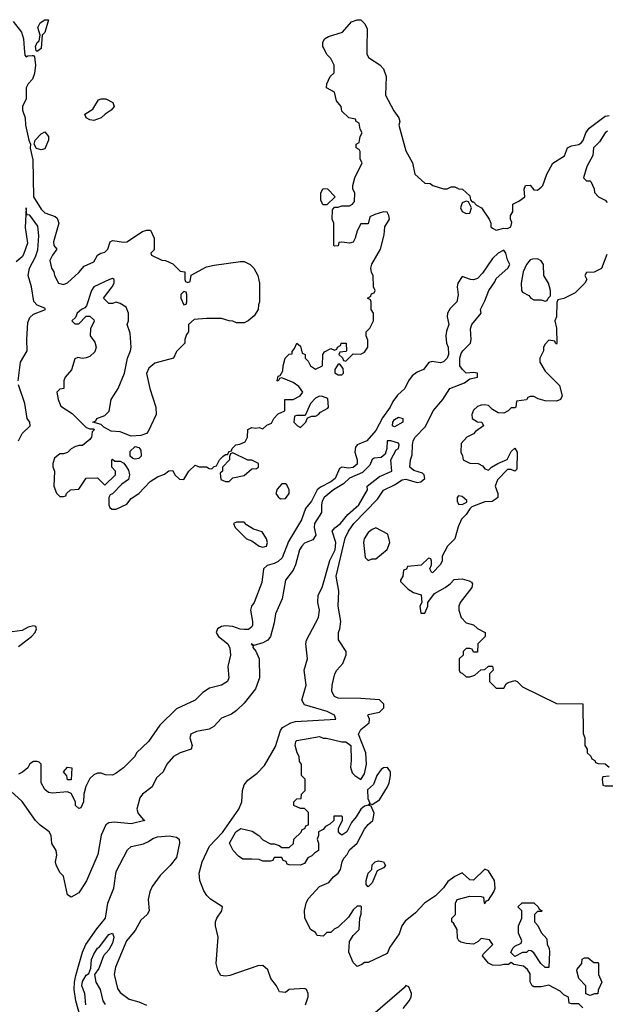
# Model space of a CAD drawing. Header units: inches. Extents: x 2380249 to 2585472, y 382747 to 546448.
# Tile 264 of 626: x 2475736 to 2478856, y 504912 to 510152. Entities that reach past the tile are written whole.
import ezdxf

# ---------------------------------------------------------------- set-up
doc = ezdxf.new("R2010")
doc.units = ezdxf.units.IN
doc.header["$MEASUREMENT"] = 0
doc.layers.add('C4570', color=7, linetype='Continuous')
doc.layers.add('C4571', color=7, linetype='Continuous')

msp = doc.modelspace()

# ---------------------------------------------------------------- linework, layer by layer
at = {"layer": 'C4570', "color": 4}
for points, elevation in [([(2475761, 510000), (2475763.6, 509963.6), (2475770, 509954), (2475780.2, 509959.8), (2475802, 509962), (2475810, 509962), (2475814.8, 509954.8), (2475820.5, 509910), (2475814.4, 509865.6), (2475804.1, 509835.9), (2475780.7, 509810), (2475771.3, 509790), (2475771.3, 509730), (2475752, 509690), (2475752, 509670), (2475766, 509630), (2475766.8, 509590), (2475784.7, 509510), (2475794, 509490), (2475792, 509468), (2475806.2, 509406.2), (2475810.7, 509210), (2475850, 509142.8), (2475870, 509124.9), (2475925.2, 509105.2), (2475936.3, 509096.3), (2475944, 509070), (2475916, 508970), (2475918, 508950), (2475934, 508930), (2475910, 508898), (2475896, 508870), (2475904.7, 508830), (2475918, 508810), (2475922, 508790), (2475942, 508750), (2475970, 508742), (2475990, 508752), (2476050, 508806), (2476080.1, 508839.9), (2476130, 508862.8), (2476150, 508898), (2476168, 508910), (2476190, 508914.8), (2476205.2, 508930), (2476218, 508970), (2476230, 508976), (2476290, 508967.3), (2476306, 508970), (2476390, 509024.7), (2476410, 509032), (2476431.1, 509031.1), (2476452, 508990), (2476452, 508928), (2476434, 508910), (2476438, 508898), (2476492.7, 508872.7), (2476511.3, 508871.3), (2476550, 508852), (2476590, 508814), (2476614, 508810), (2476614, 508770), (2476618, 508758), (2476630, 508754), (2476642, 508758), (2476647.3, 508792.7), (2476730, 508836), (2476770, 508846), (2476910, 508864.7), (2476930, 508864.7), (2476962, 508850), (2476982, 508830), (2477002, 508790), (2477012, 508750), (2477012, 508650), (2477005.4, 508634.6), (2477004.7, 508610), (2476983.6, 508576.4), (2476950.9, 508549.1), (2476930, 508538), (2476890, 508538), (2476870, 508548), (2476850, 508548.7), (2476810, 508562), (2476730, 508562), (2476663.6, 508556.4), (2476634, 508530), (2476634, 508490), (2476623.6, 508476.4), (2476614, 508450), (2476614, 508430), (2476570, 508386), (2476554, 508350), (2476455.3, 508324.7), (2476423, 508297), (2476410.9, 508269.1), (2476428.2, 508190), (2476460.7, 508090), (2476462.8, 508050), (2476419.8, 507960.2), (2476410.7, 507949.3), (2476381.4, 507938.6), (2476330, 507936.2), (2476270, 507958), (2476222.7, 507962.7), (2476184, 507984), (2476170, 507998), (2476126, 508010), (2476142, 508018), (2476146, 508030), (2476190, 508044.7), (2476211.9, 508068.1), (2476222.7, 508130), (2476260.9, 508190), (2476294, 508270), (2476309.3, 508350), (2476326, 508390), (2476329.4, 508410), (2476324, 508484), (2476308.7, 508530), (2476315.3, 508550), (2476315.3, 508590), (2476302, 508622), (2476270, 508642), (2476250, 508648.7), (2476230, 508642), (2476210, 508642), (2476182, 508670), (2476228, 508730), (2476238, 508750), (2476238, 508770), (2476230, 508775.3), (2476214, 508770), (2476131.3, 508730), (2476118, 508710), (2476091, 508629), (2476082, 508618), (2476064.7, 508610), (2476042, 508590), (2476032.7, 508567.3), (2476014, 508550), (2476030, 508534), (2476050, 508534), (2476090, 508574), (2476110, 508574), (2476130, 508554), (2476131.6, 508548.4), (2476112.7, 508507.3), (2476111.3, 508470), (2476136.1, 508436.1), (2476143.8, 508410), (2476135.6, 508384.4), (2476110, 508359.6), (2476090, 508351.6), (2476069.5, 508349.5), (2476045.4, 508354.6), (2476030, 508348), (2476012.1, 508287.9), (2475978.8, 508250), (2475971, 508230), (2475972, 508190), (2475950, 508186), (2475934, 508170), (2475941, 508130), (2475955.3, 508095.3), (2476016, 508056), (2476090, 507982), (2476110, 507974), (2476130, 507974), (2476132, 507970), (2476122, 507958), (2476118, 507930), (2476110, 507918), (2476070, 507886), (2476050, 507886), (2476030, 507878), (2476010, 507868), (2475991, 507849), (2475970, 507842), (2475950, 507842), (2475922, 507818), (2475912, 507790), (2475912.7, 507772.7), (2475922, 507750), (2475918, 507670), (2475931.6, 507631.6), (2475950, 507614), (2475970, 507614), (2475982, 507618), (2475986, 507630), (2476006, 507650), (2476050, 507654), (2476090, 507712), (2476150, 507714), (2476190, 507674), (2476246, 507730), (2476246, 507750), (2476226, 507770), (2476226, 507810), (2476230, 507814), (2476242, 507802), (2476270, 507802), (2476290, 507792), (2476299.8, 507779.8), (2476314.4, 507754.4), (2476321, 507730), (2476314.8, 507705.2), (2476279.8, 507680.2), (2476230.6, 507629.4), (2476216.9, 507623.1), (2476211, 507610), (2476210.9, 507570.9), (2476216, 507556), (2476226.8, 507546.8), (2476250, 507546.8), (2476305.6, 507574.4), (2476330, 507604.7), (2476370, 507631.3), (2476430, 507694), (2476470, 507718.8), (2476506, 507734), (2476530, 507751.3), (2476550, 507752), (2476562, 507730), (2476586.4, 507706.4), (2476610, 507704.7), (2476635.3, 507750), (2476670, 507782), (2476690, 507772), (2476730, 507772), (2476743.6, 507763.6), (2476758, 507762), (2476770, 507774), (2476782, 507778), (2476798, 507810), (2476818, 507830), (2476830, 507838), (2476842, 507838), (2476850, 507854), (2476862, 507858), (2476866, 507870), (2476886, 507890), (2476907.3, 507892.7), (2476934.6, 507905.4), (2476948, 507930), (2476948.9, 507971.1), (2476970, 507982), (2476990, 507978), (2477010, 507982), (2477030, 507974), (2477050, 507994), (2477075.3, 508004.7), (2477088, 508030), (2477110, 508054), (2477146, 508070), (2477146, 508130), (2477190, 508131.3), (2477228, 508150), (2477242, 508170), (2477220.2, 508200.2), (2477190, 508222), (2477130, 508246), (2477118, 508242), (2477110, 508228), (2477106, 508230), (2477110, 508254), (2477122, 508258), (2477136.4, 508283.6), (2477138, 508310), (2477148.7, 508350), (2477170, 508372), (2477186, 508374), (2477186, 508386), (2477198, 508402), (2477209.5, 508430.5), (2477230, 508414), (2477238, 508378), (2477254, 508370), (2477254, 508350), (2477270, 508334), (2477282, 508310), (2477310, 508292), (2477346, 508310), (2477348, 508370), (2477356.4, 508383.6), (2477390, 508402), (2477410, 508394), (2477422, 508398), (2477426, 508410), (2477442, 508418), (2477446, 508430), (2477472, 508430), (2477474, 508390), (2477470, 508386), (2477438, 508382), (2477434, 508370), (2477452.7, 508352.7), (2477458, 508338), (2477470, 508334), (2477510, 508374), (2477550, 508372), (2477570, 508382), (2477588, 508410), (2477587.3, 508447.3), (2477578, 508470), (2477578, 508490), (2477598, 508510), (2477618, 508550), (2477618, 508590), (2477606, 508610), (2477606, 508650), (2477602, 508662), (2477586, 508670), (2477602, 508678), (2477607.3, 508692.7), (2477622, 508698), (2477626, 508710), (2477618, 508730), (2477615.3, 508790), (2477606.3, 508806.3), (2477602.7, 508830), (2477609.5, 508850.5), (2477655.3, 508930), (2477673.6, 509006.4), (2477678, 509050), (2477702, 509090), (2477699, 509110), (2477690, 509128), (2477670, 509129), (2477624.7, 509115.3), (2477598, 509102), (2477590, 509066), (2477550, 509066), (2477531.1, 509028.9), (2477521, 508990), (2477510, 508968), (2477490, 508962), (2477450, 508968), (2477434, 508966), (2477430, 508948), (2477410, 508946), (2477406, 508950), (2477406, 509070), (2477398, 509090), (2477400.4, 509139.6), (2477410, 509154), (2477430, 509154), (2477450, 509162), (2477490, 509162), (2477506, 509170), (2477516.4, 509183.6), (2477518, 509230), (2477508, 509250), (2477508, 509270), (2477518, 509310), (2477558, 509390), (2477546, 509410), (2477546, 509450), (2477542, 509462), (2477526, 509470), (2477526, 509490), (2477542, 509498), (2477546, 509530), (2477558, 509550), (2477546, 509570), (2477542, 509602), (2477526, 509610), (2477522, 509622), (2477486, 509630), (2477450, 509666), (2477446, 509690), (2477420.4, 509720.4), (2477410, 509766), (2477368, 509790), (2477368.7, 509811.3), (2477388, 509850), (2477408, 509870), (2477408, 509910), (2477390, 509946), (2477370, 509966), (2477353, 510000)], 52), ([(2475850.2, 510000), (2475850, 509998), (2475830, 509982), (2475822, 509990), (2475821.6, 510000)], 52), ([(2477582.4, 510000), (2477582, 509970), (2477591.6, 509951.6), (2477651.1, 509911.1), (2477671.3, 509890), (2477684.7, 509850), (2477682, 509750), (2477726.2, 509666.2), (2477752, 509630), (2477758, 509610), (2477752, 509590), (2477790, 509454), (2477824.7, 509390), (2477838, 509330), (2477890, 509282), (2477919.6, 509279.6), (2477934, 509270), (2477990, 509251.3), (2478010, 509252), (2478030, 509262), (2478050, 509262), (2478072, 509252), (2478090.9, 509250.9), (2478130, 509214), (2478132.7, 509192.7), (2478142, 509182), (2478150, 509182), (2478164.7, 509164.7), (2478191.1, 509151.1), (2478232, 509090), (2478242, 509070), (2478242, 509050), (2478250, 509042), (2478270, 509032), (2478310, 509042), (2478330, 509041), (2478348, 509050), (2478353.2, 509073.2), (2478346, 509090), (2478346, 509110), (2478358, 509130), (2478358, 509170), (2478390, 509186), (2478422, 509210), (2478418, 509250), (2478426, 509270), (2478450, 509271), (2478470, 509246), (2478490, 509245.5), (2478510, 509260.5), (2478518.4, 509270), (2478539.6, 509330), (2478572, 509388), (2478632.8, 509427.2), (2478650, 509470.7), (2478670, 509480.7), (2478710, 509487.3), (2478722.5, 509497.5), (2478731.8, 509508.2), (2478747, 509550), (2478765.1, 509574.9), (2478850, 509638.4), (2478870, 509642.8)], 52), ([(2478861.3, 509558.7), (2478850, 509549), (2478818.8, 509501.2), (2478787.3, 509470), (2478784, 509430), (2478751.3, 509370), (2478734, 509310), (2478750, 509294), (2478770, 509294), (2478774, 509290), (2478791.6, 509251.6), (2478792.7, 509232.7), (2478814, 509210), (2478850, 509192), (2478859.6, 509179.6)], 52), ([(2475728.9, 508230), (2475740.3, 508330), (2475776.1, 508390), (2475773.8, 508450), (2475779.4, 508540.6), (2475790, 508566.6), (2475810, 508585.1), (2475874, 508610), (2475870, 508616), (2475830, 508633.4), (2475812.2, 508652.2), (2475798.7, 508730), (2475781.1, 508790), (2475788.2, 508830), (2475820.3, 508890), (2475832.5, 508927.5), (2475838.6, 509001.4), (2475832.6, 509052.6), (2475790, 509112), (2475774, 509114), (2475770, 509151.3), (2475765.2, 509045.2), (2475777.5, 508962.5), (2475757.1, 508902.9), (2475749.6, 508890.4), (2475717.2, 508862.8)], 48), ([(2478730, 504894), (2478710, 504914), (2478670, 504914), (2478658, 504918), (2478654, 504950), (2478630, 504962), (2478610, 504982), (2478550, 505014), (2478510, 505004.7), (2478470, 505004.7), (2478462, 505010), (2478451.6, 505031.6), (2478450, 505074), (2478436.9, 505096.9), (2478415.3, 505115.3), (2478363.6, 505123.6), (2478350, 505134), (2478335.3, 505124.7), (2478310, 505124.7), (2478290, 505118), (2478250, 505121), (2478230, 505131.3), (2478198, 505170), (2478201, 505179), (2478252, 505230), (2478235.3, 505255.3), (2478190, 505262), (2478174.6, 505245.4), (2478150, 505231.3), (2478110, 505236), (2478082.8, 505242.8), (2478072, 505250), (2478064.7, 505264.7), (2478062, 505310), (2478043.6, 505343.6), (2478034, 505350), (2478034, 505370), (2478054, 505390), (2478054, 505450), (2478062, 505470), (2478130, 505488), (2478190, 505486), (2478202, 505482), (2478206, 505450), (2478210, 505448), (2478218, 505462), (2478230, 505466), (2478258, 505510), (2478264.7, 505530), (2478261, 505570), (2478230, 505622), (2478210, 505632), (2478150, 505572), (2478130, 505574), (2478090, 505612), (2478050, 505592), (2478013.6, 505566.4), (2477990, 505532), (2477948, 505490), (2477888.9, 505451.1), (2477840.4, 505399.6), (2477785.6, 505354.4), (2477768.7, 505330), (2477753.6, 505286.4), (2477704.7, 505215.3), (2477690, 505182), (2477590, 505134), (2477570, 505134), (2477556.4, 505123.6), (2477530, 505114), (2477510, 505134), (2477486.8, 505190), (2477490, 505246), (2477510, 505278), (2477542, 505310), (2477544.7, 505370), (2477551.6, 505391.6), (2477554, 505430), (2477550, 505434), (2477530, 505434), (2477510, 505414), (2477484.7, 505375.3), (2477430, 505322), (2477408, 505312), (2477390, 505294), (2477370, 505294), (2477350, 505274), (2477318, 505278), (2477310, 505294), (2477282, 505310), (2477252, 505372), (2477251, 505411), (2477259.1, 505450), (2477270, 505473.2), (2477330, 505539), (2477380.5, 505559.5), (2477404.9, 505590), (2477430.3, 505609.7), (2477442.4, 505630), (2477450.4, 505669.6), (2477460.7, 505690), (2477478, 505710), (2477490, 505733.2), (2477530.5, 505769.5), (2477570, 505844), (2477590, 505869), (2477614.8, 505890), (2477620.7, 505930), (2477606, 505966), (2477594, 505970), (2477602, 505978), (2477610, 505975.3), (2477650, 505999.3), (2477693, 506070), (2477701.6, 506090), (2477708.2, 506130), (2477707.7, 506150), (2477692.5, 506172.5), (2477670, 506170.7), (2477658.7, 506161.3), (2477636.2, 506130), (2477617.6, 506082.4), (2477586.3, 506053.7), (2477586.8, 506006.8), (2477598, 505982), (2477588.9, 505971.1), (2477570, 505967.3), (2477549.5, 505950.5), (2477526, 505910), (2477500.7, 505879.3), (2477475.3, 505830), (2477450, 505812), (2477439.6, 505819.6), (2477432, 505830), (2477432, 505850), (2477452, 505890), (2477452, 505910), (2477450, 505914), (2477407.3, 505912.7), (2477406, 505890), (2477386, 505870), (2477362, 505858), (2477350, 505842), (2477326, 505830), (2477326, 505810), (2477318, 505790), (2477326, 505770), (2477326, 505730), (2477303.1, 505716.9), (2477290, 505702), (2477268.7, 505691.3), (2477250, 505662), (2477227.3, 505652.7), (2477170, 505654), (2477158, 505658), (2477152.7, 505672.7), (2477138, 505678), (2477130, 505694), (2477090, 505694), (2477082, 505678), (2477070, 505674), (2477030, 505674), (2477010, 505682), (2476970, 505684.7), (2476923.6, 505683.6), (2476899.6, 505699.6), (2476872, 505730), (2476852, 505770), (2476886, 505830), (2476912, 505848), (2476972.9, 505832.9), (2477008, 505810), (2477030, 505788), (2477070, 505766), (2477090, 505766), (2477116.4, 505756.4), (2477130, 505746), (2477170, 505746), (2477191.6, 505768.4), (2477194, 505790), (2477232.7, 505827.3), (2477238, 505842), (2477252.7, 505847.3), (2477258, 505862), (2477272.7, 505867.3), (2477272.7, 505932.7), (2477250, 505954), (2477230, 505954), (2477194, 505970), (2477194, 505990), (2477210, 506006), (2477232.7, 506007.3), (2477234, 506030), (2477254, 506050), (2477254, 506110), (2477234, 506130), (2477234, 506190), (2477223.6, 506203.6), (2477222, 506230), (2477211.3, 506250), (2477201, 506290), (2477204.7, 506310), (2477210, 506315.3), (2477330, 506338), (2477350, 506328.7), (2477368.4, 506328.4), (2477450, 506308), (2477470, 506308), (2477498, 506290), (2477499, 506210), (2477494.6, 506174.6), (2477504.7, 506144.7), (2477518, 506130), (2477550, 506108.7), (2477570, 506138), (2477580.7, 506190), (2477576.3, 506250), (2477538.8, 506350), (2477550, 506375.3), (2477594.8, 506410), (2477597.3, 506430), (2477587.3, 506450), (2477590, 506454), (2477650, 506467), (2477673.4, 506490), (2477673, 506510), (2477650, 506532.2), (2477550, 506539.3), (2477430, 506541), (2477410.9, 506550.9), (2477396.9, 506576.9), (2477398.8, 506610), (2477411.3, 506670), (2477422, 506690), (2477454, 506726), (2477471.6, 506771.6), (2477472, 506790), (2477431.1, 506851.1), (2477431, 506890), (2477438.8, 506910), (2477444, 506950), (2477430.7, 507030), (2477432.7, 507110), (2477419.5, 507190), (2477466.8, 507393.2), (2477484.9, 507430), (2477512.7, 507470), (2477639.1, 507600.9), (2477670, 507649), (2477730, 507677.2), (2477770, 507702.7), (2477790, 507706), (2477850, 507689.6), (2477870, 507692.3), (2477890.4, 507710), (2477887.3, 507730), (2477878, 507738), (2477833, 507753), (2477811, 507770), (2477814, 507810), (2477823.4, 507836.6), (2477824.2, 507890), (2477828.9, 507911.1), (2477839.1, 507930), (2477893.4, 507986.6), (2477934.9, 508070), (2477985.5, 508130), (2478022.8, 508190), (2478100.9, 508219.1), (2478130, 508241.2), (2478170.8, 508250), (2478170.4, 508270.4), (2478150, 508274), (2478110, 508271), (2478090.5, 508290.5), (2478077.3, 508310), (2478076.3, 508350), (2478084.1, 508375.9), (2478093.4, 508390), (2478132.7, 508430), (2478137.1, 508450), (2478133.7, 508506.3), (2478140.7, 508530), (2478190.7, 508589.3), (2478186, 508610), (2478210, 508655.3), (2478230.7, 508710), (2478262.8, 508757.2), (2478270, 508775.3), (2478331.3, 508830), (2478342, 508850), (2478330, 508874), (2478321, 508910), (2478310, 508924.7), (2478281.2, 508910), (2478250, 508880.7), (2478197.4, 508802.6), (2478170, 508775.5), (2478150, 508768.4), (2478134, 508770), (2478090, 508784.7), (2478066.6, 508750), (2478062.7, 508730), (2478067.2, 508687.2), (2478060.7, 508650), (2478024.6, 508615.4), (2478011.6, 508590), (2478009.6, 508570), (2478018, 508530), (2478005.6, 508494.4), (2478002.9, 508470), (2478006, 508430), (2478014, 508410), (2478016, 508370), (2478009.3, 508350), (2477990, 508330.7), (2477974.2, 508325.8), (2477930, 508333.4), (2477912.3, 508327.7), (2477884, 508290), (2477850, 508276.4), (2477823.5, 508256.5), (2477803.6, 508230), (2477783.6, 508190), (2477745.9, 508154.1), (2477719.7, 508120.3), (2477707, 508090), (2477666.1, 508033.9), (2477630, 507964.9), (2477582.7, 507910), (2477531.3, 507888.7), (2477522.2, 507877.7), (2477518.3, 507850), (2477531.1, 507810), (2477530, 507786), (2477510, 507768.1), (2477485.7, 507765.7), (2477450, 507770.5), (2477437, 507763), (2477413.6, 507710), (2477390, 507692), (2477335.1, 507664.9), (2477318, 507650), (2477288, 507590), (2477255.6, 507550), (2477235.1, 507490), (2477165.1, 507374.9), (2477131.4, 507288.6), (2477111.3, 507268.7), (2477090, 507257.1), (2477052, 507248), (2477033.2, 507230), (2477024, 507156), (2476984, 507050), (2476969, 507030), (2476964, 507010), (2476975.1, 506950), (2476975.1, 506930), (2476970, 506921), (2476952.9, 506907.1), (2476930, 506906.4), (2476908.8, 506908.8), (2476870, 506923), (2476830, 506926), (2476810, 506923), (2476789, 506910), (2476781.2, 506890), (2476792.7, 506870), (2476842.7, 506830), (2476852.9, 506807.1), (2476857.2, 506770), (2476844, 506710), (2476849, 506650), (2476842, 506630), (2476810, 506611), (2476745.2, 506594.8), (2476710, 506572), (2476668.9, 506531.1), (2476570, 506484.7), (2476482, 506398), (2476422, 506310), (2476358, 506250), (2476348, 506230), (2476288, 506170), (2476250, 506142), (2476230, 506132), (2476192.7, 506132.7), (2476170, 506142), (2476150, 506142), (2476130, 506134), (2476110, 506114), (2476088.4, 506071.6), (2476078, 506030), (2476075.3, 505990), (2476062, 505958), (2476050, 505954), (2476034, 505970), (2476034, 505990), (2476010, 506034), (2475990, 506042), (2475910, 506034.8), (2475890, 506038.8), (2475870, 506056), (2475850.8, 506090), (2475851.3, 506190), (2475839.8, 506199.8), (2475830, 506204.7), (2475810, 506204.7), (2475790, 506192), (2475779, 506170), (2475752.1, 506147.9), (2475730, 506137.3)], 48), ([(2478858, 508902), (2478830, 508828), (2478791.6, 508808.4), (2478750, 508806), (2478742, 508790), (2478752, 508770), (2478742, 508750), (2478690, 508698), (2478630, 508668), (2478598, 508662), (2478592.7, 508647.3), (2478591.3, 508570), (2478582, 508550), (2478590.8, 508510.8), (2478592, 508430), (2478590, 508426), (2478586, 508430), (2478582, 508442), (2478550, 508446), (2478530, 508426), (2478522, 508410), (2478522, 508390), (2478502, 508350), (2478502, 508330), (2478530, 508282), (2478606, 508206), (2478621, 508150), (2478612, 508130), (2478590, 508122), (2478530, 508124), (2478494, 508134), (2478470, 508146), (2478450, 508146), (2478438, 508142), (2478431.6, 508128.4), (2478378, 508122), (2478374, 508090), (2478370, 508086), (2478350, 508086), (2478334, 508070), (2478310, 508058), (2478280.4, 508060.4), (2478250, 508078), (2478230, 508098), (2478210, 508102), (2478190, 508101.2), (2478170, 508093.2), (2478150, 508074), (2478141, 508050), (2478142, 508030), (2478170, 508012), (2478194, 508010), (2478202, 507990), (2478159.6, 507960.4), (2478150, 507948), (2478114, 507930), (2478083.6, 507896.4), (2478082, 507850), (2478091.6, 507831.6), (2478094, 507810), (2478130, 507792), (2478174, 507790), (2478196.9, 507776.9), (2478210, 507762), (2478230, 507754), (2478246, 507770), (2478278, 507790), (2478328.4, 507811.6), (2478350, 507854), (2478370, 507872), (2478382, 507850), (2478379.6, 507760.4), (2478370, 507748.7), (2478350, 507758), (2478330, 507758), (2478276.9, 507703.1), (2478264.7, 507670), (2478278, 507630), (2478278, 507610), (2478270, 507602), (2478248, 507588), (2478210, 507586), (2478141, 507559), (2478130, 507548), (2478110, 507518), (2478086.4, 507493.6), (2478067.3, 507452.7), (2478050.7, 507390), (2478011, 507350), (2477983.6, 507296.4), (2477982, 507270), (2477972, 507250), (2477934, 507210), (2477928, 507208), (2477918, 507230), (2477926, 507250), (2477926, 507270), (2477922, 507282), (2477910, 507286), (2477871.6, 507248.4), (2477798, 507242), (2477792.7, 507227.3), (2477778, 507222), (2477774, 507190), (2477762, 507170), (2477762, 507162), (2477801.4, 507121.4), (2477830, 507102.8), (2477871.6, 507091.6), (2477874, 507050), (2477864.7, 507030), (2477870, 506994), (2477890, 506994), (2477906, 507030), (2477906, 507050), (2477942, 507098), (2477998, 507130), (2478026, 507150), (2478047.3, 507172.7), (2478090, 507176), (2478126.4, 507166.4), (2478138, 507158), (2478144.7, 507150), (2478141, 507130), (2478078, 507050), (2478071.3, 507030), (2478071.3, 507010), (2478084.7, 506970), (2478110, 506942), (2478150, 506932), (2478170, 506912), (2478212, 506890), (2478212, 506870), (2478172, 506830), (2478170, 506786), (2478150, 506786), (2478142, 506802), (2478130, 506806), (2478110, 506806), (2478094, 506790), (2478094, 506770), (2478074, 506750), (2478074, 506690), (2478078, 506678), (2478090, 506674), (2478110, 506654), (2478130, 506654), (2478156.4, 506663.6), (2478188.4, 506691.6), (2478210, 506694), (2478230, 506712), (2478250, 506712), (2478254, 506690), (2478234, 506670), (2478234, 506630), (2478270, 506594), (2478310, 506594), (2478323.1, 506616.9), (2478334.6, 506625.4), (2478370, 506636), (2478382, 506630), (2478410, 506602), (2478590, 506512), (2478731.3, 506511.3), (2478732.7, 506352.7), (2478742, 506330), (2478742, 506290), (2478754, 506270), (2478754, 506250), (2478772.7, 506232.7), (2478778, 506218), (2478794, 506210), (2478798, 506198), (2478812.7, 506192.7), (2478850, 506192), (2478870, 506174)], 52), ([(2475730.4, 507910), (2475750.4, 507950), (2475791.3, 507990), (2475791, 508010), (2475775.5, 508030), (2475764.2, 508110), (2475730.5, 508209.5)], 48), ([(2477256, 504910), (2477270.9, 504950.9), (2477271, 504970), (2477262, 504990), (2477250, 504996), (2477168.7, 504991.3), (2477150, 504974), (2477118, 504978), (2477102, 505010), (2477071.3, 505050), (2477055.3, 505095.3), (2477030, 505118), (2477003.1, 505116.9), (2476854.6, 505065.4), (2476830, 505062), (2476805.4, 505065.4), (2476790, 505094), (2476781, 505130), (2476791, 505270), (2476778, 505330), (2476778, 505350), (2476784.7, 505370), (2476812, 505410), (2476814, 505430), (2476750.9, 505470.9), (2476730.9, 505490.9), (2476715.3, 505515.3), (2476694.8, 505570), (2476690.7, 505610), (2476706.7, 505670), (2476745.9, 505754.1), (2476814.4, 505825.6), (2476901.1, 505950), (2476917, 505990), (2476921.7, 506050), (2476930, 506079.3), (2476950, 506105.1), (2476998.4, 506141.6), (2477038, 506182), (2477096, 506284), (2477123.7, 506370), (2477134.4, 506385.6), (2477178.8, 506410), (2477203.6, 506416.4), (2477418, 506430), (2477411, 506450), (2477371, 506470), (2477250, 506505.3), (2477236.4, 506530), (2477258.9, 506610), (2477248.5, 506690), (2477266.4, 506750), (2477257.6, 506830), (2477261.3, 506850), (2477326, 506970), (2477330.3, 507010), (2477321.3, 507050), (2477323, 507090), (2477344.9, 507130), (2477386.2, 507273.8), (2477413.2, 507330), (2477418, 507370), (2477398, 507430), (2477411.8, 507448.2), (2477441.6, 507470), (2477481.8, 507518.2), (2477539.5, 507570), (2477586, 507650), (2477584.7, 507670), (2477650, 507720.5), (2477714.9, 507750), (2477710.6, 507810), (2477738, 507862), (2477750.8, 507870), (2477754.8, 507890), (2477750, 507898), (2477710, 507911.3), (2477690, 507911.3), (2477689.4, 507870), (2477680.2, 507839.8), (2477658, 507822), (2477622, 507818), (2477610, 507812), (2477598.6, 507781.4), (2477558.4, 507741.6), (2477490, 507712.4), (2477458.9, 507681.1), (2477405.1, 507650), (2477355.8, 507610), (2477344.7, 507590), (2477340.5, 507570), (2477342, 507530), (2477304.2, 507470), (2477302.4, 507450), (2477311.1, 507408.9), (2477295.4, 507384.6), (2477250, 507366), (2477236.9, 507350), (2477225.1, 507330), (2477202.7, 507250), (2477190, 507222), (2477149.6, 507170), (2477131.2, 507070), (2477096.2, 506990), (2477090, 506942), (2477069.4, 506870), (2477056, 506850), (2477030, 506835.5), (2476982, 506822), (2476968, 506830), (2476978, 506818), (2476975.3, 506810), (2476992.1, 506792.1), (2477009, 506750), (2477011.2, 506650), (2476990, 506591), (2476930, 506514.8), (2476890, 506476), (2476863.2, 506456.8), (2476810, 506434.8), (2476769, 506390), (2476743.6, 506376.4), (2476676.3, 506363.7), (2476646.6, 506350), (2476640.9, 506330), (2476653.2, 506290), (2476648, 506270), (2476590, 506250.8), (2476554, 506230), (2476519, 506190), (2476499, 506150), (2476463.3, 506116.7), (2476441.2, 506070), (2476389.6, 506030.4), (2476376, 506010), (2476359.5, 505950), (2476366.7, 505926.7), (2476394, 505894), (2476402, 505890), (2476330, 505872.2), (2476238, 505882), (2476210, 505878), (2476193.6, 505866.4), (2476170, 505812), (2476151.5, 505708.5), (2476091.4, 505568.6), (2476050, 505506), (2476010, 505482), (2475990, 505494), (2475970, 505594), (2475950, 505614), (2475930, 505654), (2475926, 505670), (2475934, 505706), (2475930.7, 505730), (2475908, 505768), (2475904, 505810), (2475894, 505830), (2475845.3, 505865.3), (2475821, 505890), (2475750, 505991.3), (2475690, 506046)], 44), ([(2475730, 506816), (2475798.8, 506870), (2475818.8, 506890), (2475826, 506910), (2475822, 506922), (2475810, 506926), (2475781.2, 506918.8), (2475750, 506902), (2475670, 506890.7)], 48), ([(2478870, 506126), (2478838, 506122), (2478834, 506110), (2478838, 506078), (2478850, 506074), (2478890, 506074)], 52), ([(2476063.5, 504830), (2476034.8, 504930), (2476025.3, 504990), (2476027.1, 505030), (2476035.4, 505064.6), (2476071.1, 505190), (2476088, 505230), (2476145.9, 505314.1), (2476193.3, 505370), (2476204.7, 505450), (2476236.4, 505530), (2476250, 505618), (2476310, 505733.4), (2476330, 505752.2), (2476394.6, 505765.4), (2476422, 505778), (2476444.9, 505795.1), (2476470, 505803.7), (2476530.9, 505809.1), (2476570, 505801.1), (2476584.4, 505790), (2476586.5, 505770), (2476570, 505693.2), (2476537.3, 505650), (2476482.5, 505597.5), (2476441.5, 505538.5), (2476428.4, 505510), (2476419.5, 505470), (2476424.2, 505410), (2476414, 505390), (2476380.9, 505359.1), (2476350, 505305.4), (2476304.9, 505250), (2476245.7, 505110), (2476239.5, 505070), (2476256.7, 504996.7), (2476270, 504974.8), (2476318.7, 504938.7), (2476370, 504926), (2476410, 504907.3)], 36), ([(2476088, 504910), (2476082.7, 504970), (2476067.4, 505010), (2476070, 505034), (2476090, 505067.7), (2476103.7, 505076.3), (2476115.5, 505104.5), (2476118.4, 505150), (2476130, 505178.8), (2476150, 505210.7), (2476161.5, 505218.5), (2476210, 505282.8), (2476230, 505290.8), (2476237.3, 505270), (2476230, 505238), (2476210, 505202), (2476182.8, 505170), (2476157.5, 505102.5), (2476134.8, 505070), (2476140.7, 505030), (2476164, 504990), (2476179.3, 504930), (2476190.4, 504910.4)], 32), ([(2477774.8, 504890), (2477807.3, 504930), (2477818, 504950), (2477820.5, 504970), (2477805.4, 505005.4), (2477790, 505012), (2477780.9, 504999.1), (2477590, 504834.8)], 44)]:
    msp.add_lwpolyline(points, dxfattribs=dict(at, elevation=elevation))
for points, elevation in [([(2476130, 509615.3), (2476110, 509619), (2476089, 509630), (2476082, 509650), (2476124.7, 509675.3), (2476154.6, 509725.4), (2476169.3, 509730.7), (2476194, 509730), (2476231.1, 509711.1), (2476238, 509690), (2476222, 509670), (2476190.7, 509649.3), (2476170, 509629)], 52), ([(2475850, 509459.3), (2475826, 509466), (2475814, 509490), (2475819, 509510), (2475850, 509544), (2475870, 509554.8), (2475890, 509531), (2475890.4, 509510), (2475870, 509465.2)], 52), ([(2477350, 509166), (2477338, 509190), (2477338, 509230), (2477350, 509254), (2477372.7, 509252.7), (2477414, 509210), (2477370, 509166)], 52), ([(2478110, 509186), (2478090, 509178), (2478081, 509150), (2478090, 509132), (2478110, 509121), (2478130, 509122), (2478138, 509150), (2478122, 509182)], 52), ([(2478490, 508879), (2478462.5, 508877.5), (2478450, 508873.2), (2478430.8, 508850), (2478414, 508810), (2478402, 508750), (2478404.7, 508710), (2478410, 508702), (2478443.6, 508683.6), (2478454, 508670), (2478470, 508662), (2478510, 508662), (2478530, 508654), (2478542, 508658), (2478546, 508670), (2478558, 508682), (2478558, 508710), (2478548.7, 508750), (2478524, 508790), (2478521.2, 508850), (2478510, 508868.7)], 52), ([(2476610, 508706), (2476594, 508690), (2476594, 508670), (2476610, 508634), (2476622, 508638), (2476626, 508650), (2476626, 508690), (2476622, 508702)], 52), ([(2477438, 508318), (2477430, 508318), (2477412, 508290), (2477412.7, 508272.7), (2477430, 508262), (2477450, 508262), (2477458, 508270), (2477456.4, 508296.4)], 52), ([(2477330, 508148), (2477310, 508138), (2477282, 508110), (2477254, 508046), (2477210, 508046), (2477198, 508042), (2477194, 508010), (2477214, 507990), (2477230, 507982), (2477258, 508010), (2477266, 508034), (2477290, 508042), (2477310, 508042), (2477326, 508050), (2477336.4, 508063.6), (2477374.6, 508085.4), (2477378, 508090), (2477375.3, 508135.3), (2477347.3, 508147.3)], 52), ([(2477730, 507985.2), (2477718, 507990), (2477721.2, 508010), (2477730, 508024.7), (2477750, 508036), (2477774, 508030), (2477774, 508010)], 44), ([(2476350, 507813.2), (2476337.2, 507817.2), (2476324, 507830), (2476323.7, 507856.3), (2476350, 507881), (2476370, 507876), (2476380.7, 507860.7), (2476382.8, 507830), (2476370, 507817.2)], 52), ([(2476870, 507846), (2476858, 507842), (2476852, 507828), (2476851.3, 507810), (2476814, 507770), (2476814, 507750), (2476802, 507738), (2476805.4, 507705.4), (2476830, 507694), (2476850, 507694), (2476870, 507714), (2476930, 507726), (2476970, 507762), (2476996.4, 507763.6), (2477006, 507770), (2477006, 507790), (2476970, 507808), (2476950, 507808)], 52), ([(2477150, 507682), (2477130, 507682), (2477106, 507654), (2477098, 507630), (2477110, 507612), (2477122.8, 507602.8), (2477150, 507604.7), (2477168.7, 507630), (2477168.7, 507650), (2477157.2, 507677.2)], 52), ([(2478070, 507618), (2478062, 507610), (2478062, 507590), (2478070, 507574), (2478090, 507572), (2478110, 507582), (2478114.6, 507585.4), (2478113.6, 507593.6), (2478090, 507615.3)], 52), ([(2476930, 507478), (2476890, 507478), (2476874, 507470), (2476882, 507450), (2476942, 507390), (2476970, 507378), (2477010, 507351), (2477030, 507344), (2477048, 507350), (2477053.2, 507370), (2477049, 507390), (2477025.6, 507425.6), (2476980.2, 507440.2), (2476943.1, 507463.1)], 52), ([(2477630, 507448), (2477610, 507439), (2477590, 507422), (2477567.3, 507390), (2477564, 507370), (2477574, 507290), (2477590, 507274), (2477610, 507282), (2477630, 507282), (2477690, 507332), (2477704, 507370), (2477694.6, 507414.6)], 52), ([(2475990, 506106), (2475987.3, 506127.3), (2475968.9, 506148.9), (2475990, 506174), (2476014, 506170), (2476010, 506106)], 48), ([(2477590, 505538), (2477578, 505550), (2477578, 505570), (2477589.3, 505610.7), (2477608, 505630), (2477610, 505654), (2477626, 505670), (2477644, 505676), (2477670, 505671), (2477682, 505650), (2477670, 505638), (2477638, 505622), (2477610, 505558)], 48), ([(2478530, 505108), (2478508, 505130), (2478470, 505186), (2478456.4, 505196.4), (2478442, 505198), (2478431.6, 505188.4), (2478410, 505188), (2478370, 505166), (2478348.4, 505188.4), (2478358, 505210), (2478370, 505222), (2478402, 505238), (2478406, 505250), (2478388, 505290), (2478388, 505330), (2478406, 505370), (2478406, 505410), (2478386, 505430), (2478408, 505452), (2478470, 505452), (2478494, 505430), (2478498, 505418), (2478514, 505410), (2478510, 505406), (2478490, 505406), (2478474, 505390), (2478474, 505350), (2478491.6, 505331.6), (2478510, 505294), (2478539.6, 505259.6), (2478542, 505230), (2478551.6, 505211.6), (2478554, 505190), (2478550, 505108)], 48), ([(2478790, 505134), (2478810, 505134), (2478814, 505130), (2478814, 505070), (2478832, 505030), (2478812.7, 504987.3), (2478810, 504968), (2478792.7, 504967.3), (2478770, 504958), (2478747.3, 504967.3), (2478746, 505010), (2478708.7, 505050), (2478698, 505090), (2478700.4, 505099.6), (2478726, 505130), (2478727.3, 505152.7), (2478740.4, 505159.6), (2478759.6, 505159.6)], 48)]:
    msp.add_lwpolyline(points, close=True, dxfattribs=dict(at, elevation=elevation))
at = {"layer": 'C4571', "color": 4, "elevation": 52}
for points in [[(2475702, 510142), (2475746.4, 510086.4), (2475757.3, 510050), (2475761, 510000)], [(2475821.6, 510000), (2475821.2, 510010), (2475830, 510031.3), (2475840.4, 510039.6), (2475845.2, 510070), (2475833.2, 510110), (2475845.4, 510134.6), (2475870, 510150.7), (2475890, 510152), (2475870, 510084), (2475856, 510070), (2475850.2, 510000)], [(2477353, 510000), (2477348, 510010), (2477348.7, 510030), (2477358, 510050), (2477378, 510062), (2477453.6, 510086.4), (2477500.2, 510139.8), (2477530, 510151.3), (2477550, 510151.3), (2477572, 510130), (2477583.6, 510103.6), (2477582.4, 510000)]]:
    msp.add_lwpolyline(points, dxfattribs=at)

doc.saveas('drawing.dxf')
